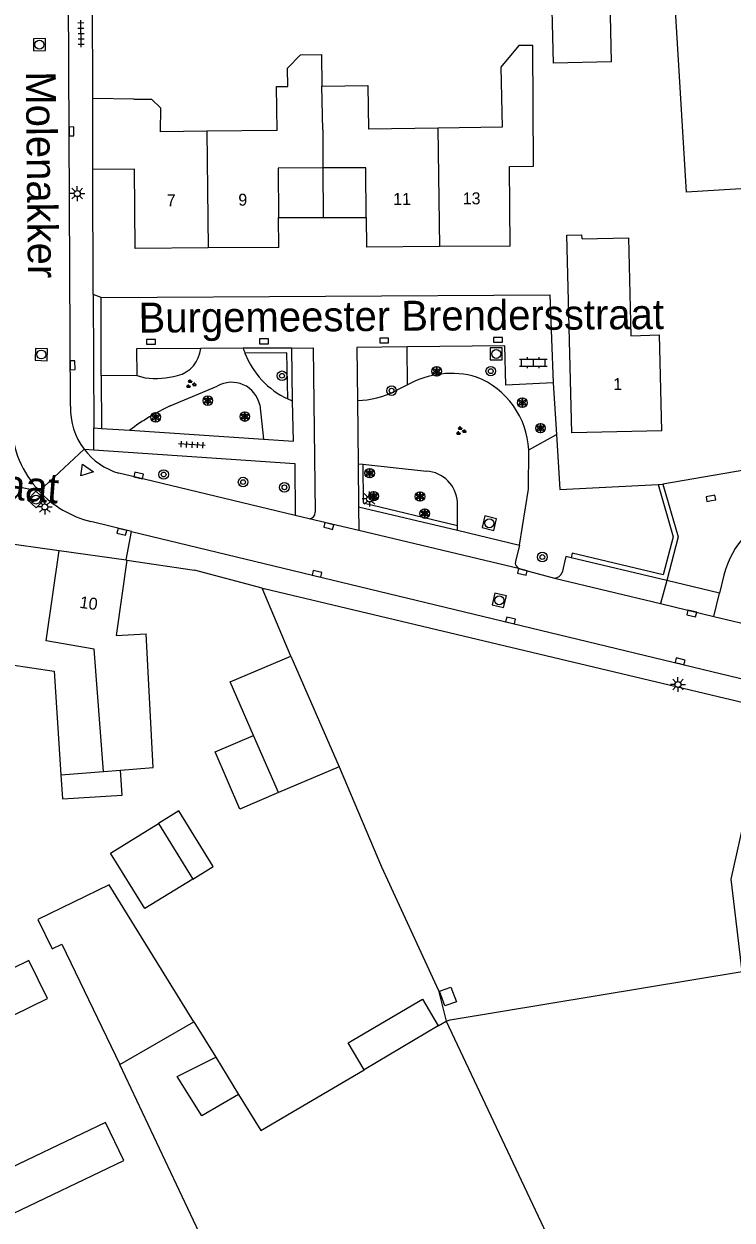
# Model space of a CAD drawing. Extents: x 137999 to 141000, y 397500 to 400501.
# Drawn here: x 138189.6 to 138248.7, y 400147.1 to 400247 of the extents above; entities that cross this region are included whole.
import ezdxf

# ---------------------------------------------------------------- set-up
doc = ezdxf.new("R2010")
doc.units = 0
for name, color, linetype in [('gg-afsc-erfafscheiding', 7, 'Continuous'), ('gg-afsc-hekwerk', 7, 'Continuous'), ('gg-afsc-muur', 7, 'Continuous'), ('gg-anno-huisnummerreeks BGT', 7, 'Continuous'), ('gg-anno-openbare ruimte label', 7, 'Continuous'), ('gg-bbg-bijgebouw', 7, 'Continuous'), ('gg-bbg-gedigitaliseerde bebouwing', 7, 'Continuous'), ('gg-bbg-gedigitaliseerde bijgebouw', 7, 'Continuous'), ('gg-bbg-hoofdgebouw', 7, 'Continuous'), ('gg-bbg-luifel en loopbrug', 7, 'Continuous'), ('gg-bbg-onder overbouw', 7, 'Continuous'), ('gg-bbg-overig bouwwerk', 7, 'Continuous'), ('gg-bbg-pand overbouw', 7, 'Continuous'), ('gg-bbg-tussenscheiding', 7, 'Continuous'), ('gg-bbg-tussenscheiding niveau 01', 7, 'Continuous'), ('gg-knt-verharding', 7, 'Continuous'), ('gg-knt-verharding nz', 7, 'Continuous'), ('gt-grn-groengrens', 7, 'Continuous'), ('gt-grn-vlakafsluiter', 7, 'Continuous'), ('gt-grn-weggrens', 7, 'Continuous'), ('gt-symb-boom', 7, 'Continuous'), ('gt-symb-groenvak', 7, 'Continuous'), ('gt-symb-klinker verharding', 7, 'Continuous'), ('gt-symb-kolk', 7, 'Continuous'), ('gt-symb-lichtmast', 7, 'Continuous'), ('gt-symb-rioolschacht', 7, 'Continuous'), ('gt-symb-solitaire heester', 7, 'Continuous'), ('gt-symb-tegel verharding', 7, 'Continuous'), ('gt-symb-waterafsluiter', 7, 'Continuous')]:
    doc.layers.add(name, color=color, linetype=linetype)

# ---------------------------------------------------------------- blocks, each defined once
blk = doc.blocks.new('gt0-KOLK')
at = {"layer": 'gt-symb-kolk'}
blk.add_lwpolyline([(0, 0), (0.375, 0), (0.375, 0.4), (-0.375, 0.4), (-0.375, 0), (0, 0)], dxfattribs=at)
blk = doc.blocks.new('gt0-RS')
at = {"layer": 'gt-symb-rioolschacht'}
blk.add_lwpolyline([(-0.5, -0.5), (0.5, -0.5), (0.5, 0.5), (-0.5, 0.5)], close=True, dxfattribs=at)
blk.add_circle((0, 0), 0.375, dxfattribs=at)
blk = doc.blocks.new('gt0-BOOM')
at = {"layer": 'gt-symb-boom'}
for radius in [0.4, 0.2]:
    blk.add_circle((0, 0), radius, dxfattribs=at)
blk = doc.blocks.new('gt0-LMAST')
at = {"layer": 'gt-symb-lichtmast'}
for p, q in [((-0.182, 0.173), (-0.447, 0.438)), ((-0.005, 0.246), (-0.005, 0.621)), ((0.172, 0.173), (0.437, 0.438)), ((-0.255, -0.004), (-0.63, -0.004)), ((-0.182, -0.181), (-0.447, -0.446)), ((-0.005, -0.254), (-0.005, -0.629)), ((0.437, -0.446), (0.172, -0.181)), ((0.245, -0.004), (0.62, -0.004))]:
    blk.add_line(p, q, dxfattribs=at)
blk.add_circle((-0.005, -0.004), 0.25, dxfattribs=at)
blk = doc.blocks.new('gt0-SH')
at = {"layer": 'gt-symb-solitaire heester'}
blk.add_circle((0, 0), 0.4, dxfattribs=at)
for centre, start, end in [((-0.346, 0.2), 270, 30), ((-0.346, -0.2), 330, 90), ((0, 0.4), 210, 330), ((0.346, 0.2), 150, 270), ((0.346, -0.2), 90, 210), ((0, -0.4), 30, 150)]:
    blk.add_arc(centre, 0.4, start, end, dxfattribs=at)
blk = doc.blocks.new('gt0-KL1')
at = {"layer": 'gt-symb-klinker verharding'}
for p, q in [((-1.15, 0.3), (1.15, 0.3)), ((-1, -0.3), (-1, 0.3)), ((-0.5, 0.3), (-0.5, 0.45)), ((0, -0.3), (0, 0.3)), ((0.5, 0.3), (0.5, 0.45)), ((1, -0.3), (1, 0.3)), ((-1.15, -0.3), (1.15, -0.3)), ((-0.5, -0.45), (-0.5, -0.3)), ((0.5, -0.45), (0.5, -0.3))]:
    blk.add_line(p, q, dxfattribs=at)
blk = doc.blocks.new('gt0-GRVAK')
at = {"layer": 'gt-symb-groenvak'}
for p, q in [((-0.11, 0.189), (-0.228, 0.24)), ((-0.182, 0.153), (0.088, 0.153)), ((-0.091, 0.211), (-0.156, 0.322)), ((-0.047, 0.214), (-0.047, 0.393)), ((-0.004, 0.211), (0.061, 0.322)), ((0.015, 0.189), (0.133, 0.24)), ((0.262, -0.052), (0.197, 0.059)), ((0.305, -0.049), (0.305, 0.13)), ((0.349, -0.052), (0.414, 0.059)), ((-0.245, -0.228), (-0.363, -0.177)), ((-0.318, -0.264), (-0.047, -0.264)), ((-0.226, -0.206), (-0.291, -0.095)), ((-0.183, -0.203), (-0.183, -0.024)), ((-0.139, -0.206), (-0.074, -0.095)), ((-0.12, -0.228), (-0.002, -0.177)), ((0.243, -0.074), (0.125, -0.023)), ((0.17, -0.11), (0.441, -0.11)), ((0.368, -0.074), (0.486, -0.023))]:
    blk.add_line(p, q, dxfattribs=at)
blk = doc.blocks.new('gt0-TEG1')
at = {"layer": 'gt-symb-tegel verharding'}
for p, q in [((-1.125, 0), (1.125, 0)), ((-0.9, -0.25), (-0.9, 0.25)), ((-0.45, -0.25), (-0.45, 0.25)), ((0, -0.25), (0, 0.25)), ((0.45, -0.25), (0.45, 0.25)), ((0.9, -0.25), (0.9, 0.25))]:
    blk.add_line(p, q, dxfattribs=at)
blk = doc.blocks.new('gt0-WAFSL')
at = {"layer": 'gt-symb-waterafsluiter'}
for p, q in [((-0.5, -0.333), (0, 0.667)), ((0, 0.667), (0.5, -0.333)), ((0.5, -0.333), (-0.5, -0.333))]:
    blk.add_line(p, q, dxfattribs=at)

msp = doc.modelspace()

# ---------------------------------------------------------------- linework, layer by layer
at = {"layer": 'gg-afsc-erfafscheiding'}
for p, q in [((138233.78, 400217.03), (138234.045, 400212.722)), ((138242.53, 400208.558), (138242.94, 400208.58)), ((138224.195, 400163.351), (138224.851, 400163.737)), ((138209.378, 400154.614), (138217.994, 400159.693))]:
    msp.add_line(p, q, dxfattribs=at)
msp.add_lwpolyline([(138234.045, 400212.722), (138234.328, 400208.122), (138242.53, 400208.558)], dxfattribs=at)
at = {"layer": 'gg-afsc-hekwerk'}
for p, q in [((138209.488, 400199.897), (138209.665, 400199.85)), ((138251.791, 400189.812), (138209.665, 400199.85)), ((138224.851, 400163.737), (138233.451, 400145.511))]:
    msp.add_line(p, q, dxfattribs=at)
for points in [[(138224.851, 400163.737), (138225.175, 400163.85), (138249.563, 400167.884), (138248.629, 400175.598), (138251.791, 400189.812)], [(138219.458, 400176.621), (138224.197, 400166.299), (138224.851, 400163.737)], [(138207.523, 400157.629), (138204.456, 400155.853), (138202.41, 400159.119), (138205.614, 400160.73)]]:
    msp.add_lwpolyline(points, dxfattribs=at)
at = {"layer": 'gg-afsc-muur'}
for p, q in [((138195.352, 400240.77), (138195.348, 400249.111)), ((138195.391, 400224.426), (138195.36, 400234.85)), ((138211.886, 400194.229), (138209.488, 400199.897)), ((138215.914, 400184.989), (138219.458, 400176.621)), ((138203.797, 400163.683), (138205.614, 400160.73)), ((138205.614, 400160.73), (138207.523, 400157.629)), ((138207.523, 400157.629), (138209.378, 400154.614))]:
    msp.add_line(p, q, dxfattribs=at)
msp.add_lwpolyline([(138194.851, 400137.974), (138205.66, 400143.102), (138197.61, 400160.113)], dxfattribs=at)
at = {"layer": 'gg-bbg-bijgebouw'}
for p, q in [((138211.886, 400194.229), (138215.914, 400184.989)), ((138210.846, 400182.821), (138208.768, 400187.588)), ((138215.914, 400184.989), (138210.846, 400182.821))]:
    msp.add_line(p, q, dxfattribs=at)
msp.add_lwpolyline([(138208.768, 400187.588), (138206.814, 400192.07), (138211.886, 400194.229)], dxfattribs=at)
at = {"layer": 'gg-bbg-gedigitaliseerde bebouwing'}
for p, q in [((138198.798, 400240.728), (138195.352, 400240.77)), ((138204.88, 400238.036), (138200.995, 400237.982)), ((138210.75, 400238.117), (138204.88, 400238.036)), ((138224.166, 400238.303), (138218.365, 400238.223)), ((138236.192, 400229.049), (138236.184, 400229.388)), ((138192.691, 400184.298), (138196.26, 400184.582)), ((138196.26, 400184.582), (138197.676, 400184.695))]:
    msp.add_line(p, q, dxfattribs=at)
for points in [[(138232.15, 400235.125), (138232.091, 400245.213), (138230.917, 400245.213), (138229.423, 400243.398), (138229.53, 400238.378), (138224.166, 400238.303)], [(138210.75, 400238.117), (138210.699, 400241.766), (138211.625, 400241.779), (138211.604, 400243.301), (138212.702, 400244.431), (138214.449, 400244.455), (138214.486, 400241.819)], [(138214.486, 400241.819), (138218.314, 400241.872), (138218.365, 400238.223)], [(138198.798, 400240.728), (138200.271, 400240.71), (138201.019, 400240.008), (138200.995, 400237.982)], [(138236.192, 400229.049), (138240.06, 400229.141), (138240.257, 400220.958), (138242.645, 400221.053)], [(138183.1, 400204.36), (138184.334, 400196.482), (138186.878, 400196.178), (138186.507, 400193.806), (138192.131, 400192.972), (138192.691, 400184.298)], [(138197.676, 400184.695), (138200.409, 400184.912), (138199.8, 400196.07)]]:
    msp.add_lwpolyline(points, dxfattribs=at)
at = {"layer": 'gg-bbg-gedigitaliseerde bijgebouw'}
for p, q in [((138200.842, 400180.247), (138203.704, 400175.603)), ((138197.61, 400160.113), (138203.797, 400163.683)), ((138224.195, 400163.351), (138217.994, 400159.693))]:
    msp.add_line(p, q, dxfattribs=at)
for points in [[(138238.439, 400251.607), (138238.626, 400243.843), (138233.794, 400243.727), (138233.607, 400251.491)], [(138243.876, 400250), (138250.715, 400250.409), (138251.733, 400233.367), (138244.894, 400232.959), (138243.876, 400250)], [(138203.704, 400175.603), (138199.708, 400173.139), (138196.845, 400177.783), (138200.842, 400180.247)], [(138203.797, 400163.683), (138196.714, 400175.13), (138190.778, 400172.219), (138191.977, 400169.774), (138192.771, 400170.163), (138197.61, 400160.113)], [(138179.902, 400163.853), (138181.456, 400160.684), (138191.58, 400165.648), (138190.026, 400168.817), (138179.902, 400163.853)], [(138217.994, 400159.693), (138216.673, 400161.933), (138222.874, 400165.591), (138224.195, 400163.351)], [(138186.523, 400150.54), (138188.076, 400147.372), (138197.962, 400152.105), (138196.409, 400155.274), (138186.523, 400150.54)]]:
    msp.add_lwpolyline(points, dxfattribs=at)
at = {"layer": 'gg-bbg-hoofdgebouw'}
for p, q in [((138195.36, 400234.85), (138195.352, 400240.77)), ((138210.88, 400228.35), (138210.861, 400230.83)), ((138218.171, 400230.85), (138218.19, 400228.37)), ((138210.88, 400228.35), (138204.98, 400228.306)), ((138224.283, 400228.416), (138218.19, 400228.37)), ((138230.19, 400228.46), (138224.283, 400228.416)), ((138242.86, 400213.02), (138242.645, 400221.053)), ((138242.86, 400213.02), (138235.34, 400212.85)), ((138183.1, 400204.36), (138192.541, 400203.035)), ((138192.541, 400203.035), (138198.134, 400202.251)), ((138198.134, 400202.251), (138198.21, 400202.24))]:
    msp.add_line(p, q, dxfattribs=at)
for points in [[(138204.98, 400228.306), (138198.89, 400228.26), (138198.85, 400234.88), (138195.36, 400234.85)], [(138230.19, 400228.46), (138230.14, 400235.11), (138232.15, 400235.125)], [(138235.34, 400212.85), (138234.914, 400229.38), (138236.184, 400229.388)], [(138198.21, 400202.24), (138197.31, 400195.94), (138199.8, 400196.07)]]:
    msp.add_lwpolyline(points, dxfattribs=at)
at = {"layer": 'gg-bbg-luifel en loopbrug'}
msp.add_line((138210.846, 400182.821), (138207.628, 400181.444), dxfattribs=at)
for points in [[(138207.628, 400181.444), (138205.583, 400186.225), (138208.768, 400187.588)], [(138192.691, 400184.298), (138192.82, 400182.303), (138197.809, 400182.626), (138197.676, 400184.695)], [(138203.704, 400175.603), (138205.406, 400176.653), (138202.543, 400181.296), (138200.842, 400180.247)]]:
    msp.add_lwpolyline(points, dxfattribs=at)
at = {"layer": 'gg-bbg-onder overbouw'}
for points in [[(138214.56, 400234.98), (138210.83, 400234.97), (138210.861, 400230.83)], [(138218.171, 400230.85), (138218.14, 400234.99), (138214.56, 400234.98)]]:
    msp.add_lwpolyline(points, dxfattribs=at)
at = {"layer": 'gg-bbg-overig bouwwerk'}
msp.add_lwpolyline([(138224.279, 400166.253), (138225.249, 400166.583), (138225.699, 400165.366), (138224.729, 400165.036), (138224.279, 400166.253)], dxfattribs=at)
at = {"layer": 'gg-bbg-pand overbouw'}
for p, q in [((138210.861, 400230.83), (138214.591, 400230.84)), ((138214.591, 400230.84), (138218.171, 400230.85))]:
    msp.add_line(p, q, dxfattribs=at)
at = {"layer": 'gg-bbg-tussenscheiding'}
for p, q in [((138214.547, 400238.17), (138214.486, 400241.819)), ((138204.88, 400238.036), (138204.98, 400228.306)), ((138214.547, 400238.17), (138214.56, 400234.98)), ((138224.166, 400238.303), (138224.283, 400228.416))]:
    msp.add_line(p, q, dxfattribs=at)
msp.add_lwpolyline([(138196.26, 400184.582), (138195.483, 400194.788), (138191.471, 400195.49), (138192.541, 400203.035)], dxfattribs=at)
at = {"layer": 'gg-bbg-tussenscheiding niveau 01'}
msp.add_line((138214.56, 400234.98), (138214.591, 400230.84), dxfattribs=at)
at = {"layer": 'gg-knt-verharding'}
for p, q in [((138193.49, 400215.078), (138193.21, 400275.54)), ((138195.391, 400224.426), (138195.45, 400213.28)), ((138196.07, 400217.62), (138196.05, 400224.15)), ((138207.915, 400219.922), (138204.363, 400219.905)), ((138211.958, 400219.941), (138207.915, 400219.922)), ((138212.038, 400215.526), (138211.958, 400219.941)), ((138199.03, 400217.64), (138196.07, 400217.62)), ((138217.44, 400215.556), (138217.5, 400210.281)), ((138195.45, 400213.28), (138196.083, 400213.238)), ((138196.083, 400213.238), (138198.451, 400213.079)), ((138198.451, 400213.079), (138209.594, 400212.334)), ((138194.631, 400211.5), (138195.46, 400211.444)), ((138217.5, 400210.281), (138217.54, 400206.69)), ((138199.638, 400208.99), (138197.52, 400209.5)), ((138212.239, 400205.955), (138199.638, 400208.99)), ((138213.413, 400205.678), (138212.239, 400205.955)), ((138217.54, 400206.69), (138225.782, 400204.725)), ((138198.584, 400204.615), (138195.186, 400205.458)), ((138198.134, 400202.251), (138198.584, 400204.615)), ((138225.782, 400204.725), (138230.96, 400203.49)), ((138230.96, 400203.49), (138230.63, 400202.13)), ((138198.21, 400202.24), (138203.86, 400201.4)), ((138243.255, 400200.538), (138235.274, 400202.437)), ((138209.488, 400199.897), (138203.86, 400201.4)), ((138230.99, 400201.52), (138233.901, 400200.739))]:
    msp.add_line(p, q, dxfattribs=at)
for points in [[(138326.71, 400225.006), (138265.25, 400212.43), (138242.94, 400208.58)], [(138196.05, 400224.15), (138233.49, 400224.39), (138233.78, 400217.03)], [(138204.363, 400219.905), (138199, 400219.88), (138199.03, 400217.64)], [(138211.958, 400219.941), (138213.75, 400219.95), (138213.92, 400206.23)], [(138221.589, 400220.034), (138217.39, 400219.99), (138217.44, 400215.556)], [(138233.78, 400217.03), (138229.82, 400216.85), (138229.74, 400220.12), (138221.589, 400220.034)], [(138209.594, 400212.334), (138212.099, 400212.167), (138212.038, 400215.526)], [(138195.46, 400211.444), (138212.22, 400210.31), (138212.239, 400205.955)], [(138242.94, 400208.58), (138244.21, 400204.18), (138243.255, 400200.538)], [(138235.274, 400202.437), (138234.84, 400202.54), (138234.52, 400201.19)]]:
    msp.add_lwpolyline(points, dxfattribs=at)
for centre, radius, start, end in [((138199.127, 400214.905), 5.64, 178.23886, 217.1354), ((138197.309, 400213.963), 8.764, 182.67681, 222.87608), ((138199.125, 400214.905), 5.638, 217.1497, 253.46206), ((138197.309, 400213.957), 8.76, 222.84476, 255.97524), ((138213.35, 400206.245), 0.57, 276.33244, 358.53396), ((138231.119, 400202.008), 0.504, 165.94407, 255.15107), ((138233.889, 400201.406), 0.667, 271.03141, 341.12234)]:
    msp.add_arc(centre, radius, start, end, dxfattribs=at)
at = {"layer": 'gg-knt-verharding nz'}
for p, q in [((138217.562, 400204.696), (138213.413, 400205.678)), ((138198.584, 400204.615), (138252.234, 400191.69)), ((138230.99, 400201.52), (138217.562, 400204.696)), ((138233.901, 400200.739), (138242.749, 400198.608)), ((138242.749, 400198.608), (138247.19, 400197.538)), ((138247.19, 400197.538), (138251.721, 400196.447))]:
    msp.add_line(p, q, dxfattribs=at)
msp.add_lwpolyline([(138190.886, 400208), (138188.042, 400208.538), (138183.84, 400207.531)], dxfattribs=at)
at = {"layer": 'gt-grn-groengrens'}
for p, q in [((138221.622, 400216.859), (138221.589, 400220.034)), ((138211.565, 400219.539), (138208.055, 400219.523)), ((138211.635, 400215.697), (138211.565, 400219.539)), ((138196.07, 400217.62), (138196.083, 400213.238)), ((138199.03, 400217.64), (138199.725, 400217.451)), ((138201.83, 400215.113), (138205.748, 400216.762)), ((138221.622, 400216.859), (138220.614, 400216.361)), ((138209.295, 400215.189), (138209.594, 400212.334)), ((138231.745, 400211.436), (138234.045, 400212.722)), ((138217.5, 400210.281), (138217.901, 400210.237)), ((138217.901, 400210.237), (138223.212, 400209.66)), ((138217.901, 400210.237), (138217.936, 400207.007)), ((138217.936, 400207.007), (138225.782, 400205.136)), ((138225.782, 400205.136), (138225.782, 400207.062)), ((138225.782, 400204.725), (138225.782, 400205.136))]:
    msp.add_line(p, q, dxfattribs=at)
for points in [[(138230.96, 400203.49), (138231.717, 400208.171), (138231.745, 400211.436)], [(138242.53, 400208.558), (138243.795, 400204.175), (138242.967, 400201.018)], [(138242.967, 400201.018), (138235.367, 400202.826), (138235.274, 400202.437)]]:
    msp.add_lwpolyline(points, dxfattribs=at)
for centre, radius, start, end in [((138201.771, 400220.159), 2.605, 284.68643, 354.41151), ((138214.322, 400221.946), 6.719, 197.53149, 201.13813), ((138214.558, 400222.02), 6.966, 201.00482, 245.19027), ((138225.298, 400210.31), 7.51, 73.85139, 119.30873), ((138200.578, 400224.741), 7.34, 263.3262, 284.6223), ((138206.95, 400214.686), 2.398, 12.09473, 120.07325), ((138224.828, 400211.088), 6.926, 2.87783, 68.31495), ((138217.272, 400222.88), 7.326, 271.31719, 297.14572), ((138208.844, 400199.637), 16.991, 114.38117, 127.71078), ((138214.69, 400222.338), 7.31, 245.29166, 248.7236), ((138223.06, 400206.94), 2.724, 2.56917, 86.80999)]:
    msp.add_arc(centre, radius, start, end, dxfattribs=at)
at = {"layer": 'gt-grn-vlakafsluiter'}
for p, q in [((138196.05, 400224.15), (138195.391, 400224.426)), ((138217.54, 400206.69), (138217.562, 400204.696)), ((138243.255, 400200.538), (138242.749, 400198.608))]:
    msp.add_line(p, q, dxfattribs=at)
at = {"layer": 'gt-grn-weggrens'}
for p, q in [((138195.46, 400211.444), (138195.45, 400213.28)), ((138194.631, 400211.5), (138190.886, 400208)), ((138248.02, 400200.97), (138247.66, 400199.49)), ((138247.66, 400199.49), (138243.255, 400200.538)), ((138247.19, 400197.538), (138247.66, 400199.49))]:
    msp.add_line(p, q, dxfattribs=at)
msp.add_arc((138255.296, 400199.181), 7.492, 106.63277, 166.18761, dxfattribs=at)

# ---------------------------------------------------------------- block references
at = {"layer": 'gt-symb-boom'}
for p in [(138211.15, 400217.626), (138228.57, 400218.015), (138220.291, 400216.382), (138201.271, 400209.386), (138207.902, 400208.753), (138211.35, 400208.312), (138232.87, 400202.493)]:
    msp.add_blockref('gt0-BOOM', p, dxfattribs=at)
at = {"layer": 'gt-symb-groenvak'}
for p in [(138203.534, 400216.935), (138226.068, 400213.02)]:
    msp.add_blockref('gt0-GRVAK', p, dxfattribs=at)
at = {"layer": 'gt-symb-klinker verharding'}
msp.add_blockref('gt0-KL1', (138232.124, 400218.722), dxfattribs=at)
at = {"layer": 'gt-symb-kolk'}
for p, rotation in [((138193.383, 400238.022), -89.71352348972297), ((138193.476, 400218.511), -89.71352348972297), ((138199.136, 400209.111), -13.535856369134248), ((138246.978, 400207.203), 9.792146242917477), ((138197.83, 400204.796), 166.51987379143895), ((138215.003, 400204.891), -13.535856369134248), ((138214.022, 400200.891), -13.535856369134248), ((138231.159, 400201.061), -14.536509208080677), ((138245.299, 400197.584), -13.535856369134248), ((138230.178, 400197.005), -13.535856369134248), ((138244.326, 400193.593), -13.535856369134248)]:
    msp.add_blockref('gt0-KOLK', p, dxfattribs=dict(at, rotation=rotation))
for p in [(138219.675, 400220.371), (138229.187, 400220.426), (138200.229, 400220.255), (138209.637, 400220.299)]:
    msp.add_blockref('gt0-KOLK', p, dxfattribs=at)
at = {"layer": 'gt-symb-lichtmast'}
for p in [(138194.068, 400232.841), (138218.457, 400207.349), (138191.362, 400206.678), (138244.201, 400191.855)]:
    msp.add_blockref('gt0-LMAST', p, dxfattribs=at)
at = {"layer": 'gt-symb-rioolschacht'}
for p, rotation in [((138190.906, 400245.272), -89.71352349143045), ((138191.054, 400219.403), -91.71835800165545), ((138190.62, 400207.296), 46.824089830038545), ((138228.446, 400205.318), -13.355340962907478), ((138229.278, 400198.873), -13.535856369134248)]:
    msp.add_blockref('gt0-RS', p, dxfattribs=dict(at, rotation=rotation))
msp.add_blockref('gt0-RS', (138229.028, 400219.454), dxfattribs=at)
at = {"layer": 'gt-symb-solitaire heester'}
for p in [(138224.058, 400217.994), (138204.96, 400215.551), (138231.204, 400215.38), (138200.606, 400214.16), (138208.045, 400214.221), (138232.721, 400213.252), (138218.465, 400209.496), (138218.796, 400207.579), (138222.664, 400207.546), (138223.061, 400206.124)]:
    msp.add_blockref('gt0-SH', p, dxfattribs=at)
at = {"layer": 'gt-symb-tegel verharding'}
for p, rotation in [((138194.381, 400246.181), 90.80208851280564), ((138203.625, 400211.873), 176.78837422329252)]:
    msp.add_blockref('gt0-TEG1', p, dxfattribs=dict(at, rotation=rotation))
at = {"layer": 'gt-symb-waterafsluiter', "rotation": -97.99231392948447}
msp.add_blockref('gt0-WAFSL', (138194.756, 400209.712), dxfattribs=at)

# ---------------------------------------------------------------- texts
at = {"layer": 'gg-anno-huisnummerreeks BGT'}
for s, rotation, p in [('7', 0.5, (138201.539, 400231.78)), ('9', 0.4, (138207.509, 400231.825)), ('11', 0.5, (138220.428, 400231.886)), ('13', 0.4, (138226.232, 400231.931)), ('1', 1.3, (138238.798, 400216.429)), ('10', 352, (138194.216, 400198.257))]:
    msp.add_text(s, height=1, rotation=rotation, dxfattribs=at).set_placement(p)
at = {"layer": 'gg-anno-openbare ruimte label'}
for s, rotation, p in [('Molenakker', 270.6, (138189.769, 400243.037)), ('Burgemeester Brendersstraat', 0.4, (138199.186, 400221.227)), ('Burgemeester Brendersstraat', 355.3, (138148.72, 400210.557))]:
    msp.add_text(s, height=2.5, rotation=rotation, dxfattribs=at).set_placement(p)

doc.saveas('drawing.dxf')
